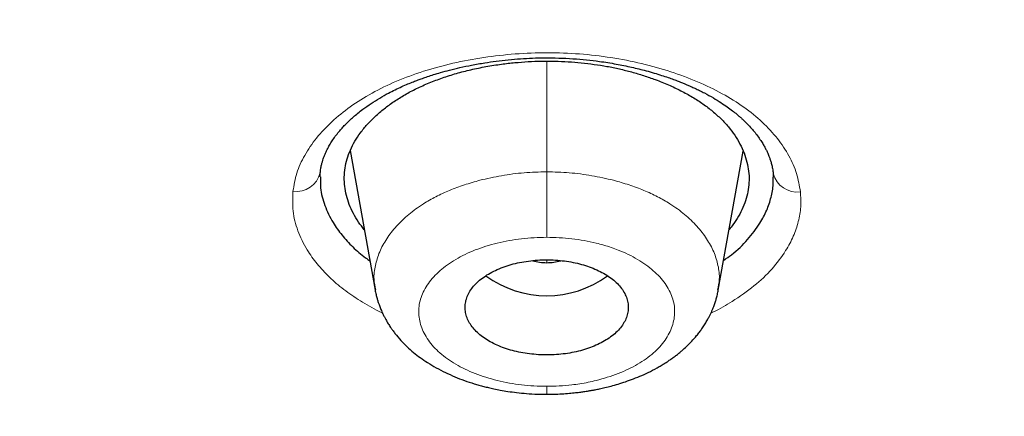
# Model space of a CAD drawing. Header units: millimetres. Extents: x 8 to 1023, y 12 to 832.
# Tile 506 of 656: x 633 to 644, y 741 to 745. Entities that reach past the tile are written whole.
import ezdxf

# ---------------------------------------------------------------- set-up
doc = ezdxf.new("R2010")
doc.units = ezdxf.units.MM

msp = doc.modelspace()

# ---------------------------------------------------------------- linework, layer by layer
at = {"color": 8, "linetype": 'Continuous', "lineweight": 0}
for p, q in [((638.967, 744.727), (638.967, 743.506)), ((638.967, 742.501), (638.967, 742.533))]:
    msp.add_line(p, q, dxfattribs=at)
at = {"color": 7, "linetype": 'Continuous', "lineweight": 30}
for p, q in [((636.8, 743.739), (637.075, 742.198)), ((640.859, 742.198), (641.133, 743.734)), ((636.468, 743.449), (636.47, 743.493)), ((641.464, 743.486), (641.466, 743.444))]:
    msp.add_line(p, q, dxfattribs=at)
at = {"color": 8, "linetype": 'Continuous', "lineweight": 0}
for centre, start, end in [((636.205, 743.561), 262.4464, 345.5), ((641.729, 743.554), 194.4966, 277.5518)]:
    msp.add_arc(centre, 0.273, start, end, dxfattribs=at)
at = {"color": 7, "linetype": 'Continuous', "lineweight": 30}
msp.add_arc((638.967, 743.27), 1.133, 233.708, 306.3012, dxfattribs=at)
for points, knots in [([(638.967, 818.009), (638.363, 818.005), (637.155, 817.997), (635.344, 817.932), (633.537, 817.829), (631.733, 817.684), (629.932, 817.497), (628.138, 817.27), (626.406, 817.01), (624.74, 816.723), (623.142, 816.413), (621.561, 816.07), (619.998, 815.696), (618.452, 815.29), (616.871, 814.836), (615.257, 814.332), (613.617, 813.776), (612.006, 813.183), (610.424, 812.556), (608.872, 811.894), (607.347, 811.195), (605.892, 810.481), (604.506, 809.757), (603.192, 809.027), (601.909, 808.271), (600.657, 807.489), (599.437, 806.68), (598.215, 805.823), (596.995, 804.914), (595.784, 803.952), (594.616, 802.964), (593.491, 801.949), (592.408, 800.907), (591.368, 799.838), (590.398, 798.773), (589.498, 797.719), (588.669, 796.68), (587.883, 795.627), (587.142, 794.56), (586.444, 793.479), (585.772, 792.352), (585.13, 791.179), (584.523, 789.96), (583.969, 788.728), (583.469, 787.481), (583.022, 786.222), (582.629, 784.948), (582.298, 783.698), (582.028, 782.477), (581.813, 781.29), (581.646, 780.102), (581.527, 778.911), (581.456, 777.72), (581.433, 776.492), (581.462, 775.23), (581.549, 773.935), (581.692, 772.641), (581.893, 771.348), (582.15, 770.056), (582.464, 768.768), (582.823, 767.522), (583.22, 766.322), (583.651, 765.17), (584.126, 764.03), (584.646, 762.902), (585.211, 761.785), (585.839, 760.646), (586.536, 759.488), (587.305, 758.312), (588.125, 757.153), (588.999, 756.011), (589.924, 754.886), (590.899, 753.781), (591.891, 752.731), (592.892, 751.735), (593.898, 750.792), (594.941, 749.871), (596.02, 748.973), (597.135, 748.096), (598.32, 747.217), (599.579, 746.339), (600.913, 745.464), (602.288, 744.619), (603.703, 743.803), (605.158, 743.016), (606.648, 742.263), (608.124, 741.565), (609.578, 740.921), (611.01, 740.327), (612.463, 739.764), (613.937, 739.231), (615.434, 738.729), (616.999, 738.243), (618.633, 737.778), (620.334, 737.336), (622.053, 736.934), (623.789, 736.571), (625.543, 736.247), (627.31, 735.962), (629.038, 735.725), (630.722, 735.531), (632.361, 735.377), (634.005, 735.258), (635.654, 735.172), (637.309, 735.119), (638.414, 735.113), (638.967, 735.109)], [0, 0, 0, 0, 0.01003, 0.020054, 0.030083, 0.040124, 0.050187, 0.060282, 0.070362, 0.079553, 0.088711, 0.097842, 0.106955, 0.116055, 0.12515, 0.135215, 0.145244, 0.155247, 0.165233, 0.175211, 0.185191, 0.195231, 0.204429, 0.213609, 0.222777, 0.23194, 0.241107, 0.250284, 0.260264, 0.270231, 0.280194, 0.290164, 0.300149, 0.31016, 0.320251, 0.329484, 0.338685, 0.347862, 0.357022, 0.366175, 0.375328, 0.385279, 0.395221, 0.405163, 0.415118, 0.425096, 0.435106, 0.445185, 0.454404, 0.463594, 0.472765, 0.481925, 0.491084, 0.500249, 0.510205, 0.520158, 0.530119, 0.540101, 0.550114, 0.56017, 0.570237, 0.579425, 0.588586, 0.597726, 0.606856, 0.615983, 0.625115, 0.635087, 0.645061, 0.655045, 0.665052, 0.67509, 0.685171, 0.695207, 0.70436, 0.713496, 0.722621, 0.731743, 0.74087, 0.750008, 0.759978, 0.769956, 0.779952, 0.789974, 0.800033, 0.810138, 0.820182, 0.829338, 0.838477, 0.847605, 0.856731, 0.86586, 0.875, 0.885017, 0.895019, 0.905016, 0.915017, 0.92503, 0.935066, 0.945076, 0.954226, 0.963368, 0.97251, 0.981657, 0.990818, 1, 1, 1, 1]), ([(638.967, 735.109), (639.574, 735.113), (640.787, 735.121), (642.603, 735.185), (644.413, 735.288), (646.217, 735.433), (648.014, 735.618), (649.801, 735.844), (651.525, 736.103), (653.184, 736.389), (654.78, 736.7), (656.361, 737.043), (657.927, 737.419), (659.479, 737.828), (661.066, 738.282), (662.683, 738.787), (664.324, 739.344), (665.935, 739.936), (667.518, 740.564), (669.071, 741.227), (670.597, 741.926), (672.053, 742.641), (673.438, 743.365), (674.752, 744.095), (676.034, 744.851), (677.285, 745.634), (678.505, 746.442), (679.727, 747.299), (680.947, 748.208), (682.157, 749.169), (683.325, 750.157), (684.449, 751.171), (685.531, 752.212), (686.571, 753.281), (687.54, 754.346), (688.44, 755.401), (689.269, 756.44), (690.054, 757.494), (690.796, 758.561), (691.493, 759.642), (692.165, 760.769), (692.807, 761.942), (693.414, 763.161), (693.967, 764.394), (694.467, 765.639), (694.913, 766.898), (695.307, 768.172), (695.637, 769.422), (695.907, 770.643), (696.122, 771.83), (696.289, 773.019), (696.407, 774.209), (696.478, 775.401), (696.501, 776.628), (696.472, 777.89), (696.385, 779.185), (696.241, 780.478), (696.04, 781.77), (695.783, 783.061), (695.469, 784.349), (695.11, 785.595), (694.712, 786.795), (694.282, 787.948), (693.806, 789.089), (693.286, 790.218), (692.721, 791.335), (692.12, 792.423), (691.486, 793.483), (690.822, 794.514), (690.118, 795.532), (689.373, 796.538), (688.589, 797.53), (687.765, 798.51), (686.903, 799.473), (685.994, 800.432), (685.038, 801.383), (684.031, 802.327), (682.988, 803.248), (681.91, 804.146), (680.795, 805.023), (679.662, 805.863), (678.514, 806.667), (677.353, 807.437), (676.161, 808.184), (674.939, 808.909), (673.685, 809.611), (672.401, 810.29), (671.091, 810.944), (669.74, 811.58), (668.351, 812.195), (666.92, 812.79), (665.466, 813.354), (663.991, 813.887), (662.494, 814.39), (661.001, 814.854), (659.513, 815.28), (658.034, 815.671), (656.538, 816.032), (655.027, 816.364), (653.499, 816.666), (651.955, 816.939), (650.399, 817.182), (648.812, 817.398), (647.198, 817.584), (645.557, 817.739), (643.913, 817.86), (642.267, 817.945), (640.618, 817.999), (639.517, 818.006), (638.967, 818.009)], [0, 0, 0, 0, 0.010081, 0.020137, 0.030179, 0.040216, 0.050257, 0.060311, 0.070335, 0.079491, 0.088633, 0.097767, 0.1069, 0.116039, 0.125192, 0.135253, 0.145282, 0.155288, 0.16528, 0.175267, 0.185259, 0.195301, 0.204496, 0.213673, 0.222839, 0.232002, 0.241168, 0.250345, 0.260322, 0.270285, 0.280246, 0.290212, 0.300194, 0.310203, 0.320293, 0.329526, 0.338727, 0.347904, 0.357065, 0.366218, 0.375372, 0.385323, 0.395264, 0.405207, 0.415162, 0.425139, 0.435149, 0.445226, 0.454443, 0.463632, 0.472801, 0.481959, 0.491116, 0.500279, 0.510233, 0.520184, 0.530144, 0.540125, 0.550137, 0.560192, 0.570258, 0.579448, 0.588609, 0.59775, 0.60688, 0.616007, 0.625139, 0.633867, 0.642594, 0.651329, 0.660077, 0.668845, 0.677642, 0.686473, 0.695244, 0.704395, 0.713529, 0.722653, 0.731774, 0.740899, 0.750037, 0.758756, 0.767483, 0.776222, 0.78498, 0.793764, 0.802579, 0.811433, 0.820208, 0.829363, 0.838502, 0.847632, 0.856762, 0.865897, 0.875044, 0.883755, 0.89247, 0.901196, 0.909939, 0.918704, 0.927499, 0.936329, 0.945126, 0.954305, 0.963462, 0.972602, 0.981734, 0.990864, 1, 1, 1, 1]), ([(696.002, 776.466), (695.995, 775.965), (695.98, 774.963), (695.861, 773.463), (695.671, 771.966), (695.403, 770.472), (695.058, 768.982), (694.646, 767.529), (694.173, 766.115), (693.644, 764.745), (693.05, 763.39), (692.39, 762.05), (691.653, 760.704), (690.836, 759.354), (689.936, 758.003), (688.967, 756.676), (687.929, 755.373), (686.822, 754.093), (685.671, 752.865), (684.485, 751.69), (683.268, 750.57), (681.999, 749.481), (680.677, 748.423), (679.281, 747.382), (677.809, 746.359), (676.259, 745.359), (674.655, 744.399), (672.996, 743.477), (671.286, 742.597), (669.568, 741.779), (667.85, 741.022), (666.138, 740.324), (664.394, 739.67), (662.62, 739.06), (660.784, 738.485), (658.885, 737.946), (656.924, 737.45), (654.934, 737.004), (652.914, 736.61), (650.868, 736.267), (648.844, 735.984), (646.851, 735.757), (644.895, 735.584), (642.936, 735.461), (640.975, 735.386), (638.968, 735.36), (636.917, 735.386), (634.827, 735.468), (632.743, 735.605), (630.664, 735.798), (628.594, 736.046), (626.578, 736.343), (624.621, 736.682), (622.727, 737.062), (620.857, 737.487), (619.01, 737.958), (617.144, 738.486), (615.264, 739.075), (613.374, 739.728), (611.522, 740.43), (609.706, 741.18), (607.926, 741.979), (606.219, 742.809), (604.589, 743.665), (603.037, 744.539), (601.531, 745.45), (600.073, 746.396), (598.63, 747.399), (597.207, 748.46), (595.812, 749.581), (594.477, 750.737), (593.201, 751.928), (591.982, 753.155), (590.846, 754.392), (589.791, 755.634), (588.819, 756.873), (587.909, 758.133), (587.061, 759.414), (586.26, 760.742), (585.51, 762.116), (584.818, 763.533), (584.199, 764.965), (583.654, 766.413), (583.181, 767.878), (582.788, 769.332), (582.473, 770.771), (582.232, 772.188), (582.061, 773.609), (581.954, 775.036), (581.941, 775.989), (581.934, 776.466)], [0, 0, 0, 0, 0.011647, 0.023279, 0.034914, 0.046569, 0.058262, 0.069997, 0.081033, 0.092045, 0.103046, 0.114051, 0.125075, 0.136674, 0.148268, 0.159874, 0.171507, 0.183184, 0.194903, 0.205931, 0.216944, 0.227954, 0.238974, 0.250018, 0.2616, 0.2732, 0.284834, 0.296518, 0.308264, 0.319998, 0.330999, 0.341975, 0.352941, 0.363907, 0.374886, 0.386463, 0.398058, 0.409684, 0.421356, 0.433089, 0.444843, 0.455871, 0.466863, 0.477832, 0.488791, 0.499751, 0.51144, 0.523115, 0.53479, 0.54648, 0.558201, 0.569925, 0.580927, 0.591892, 0.602833, 0.61376, 0.624687, 0.6364, 0.648087, 0.659761, 0.671439, 0.683135, 0.694871, 0.705904, 0.716895, 0.727858, 0.738804, 0.749746, 0.761426, 0.773081, 0.784724, 0.796373, 0.808043, 0.819784, 0.830839, 0.841857, 0.852852, 0.863839, 0.87483, 0.886496, 0.898127, 0.909738, 0.921348, 0.932974, 0.944696, 0.955762, 0.96681, 0.977856, 0.988914, 1, 1, 1, 1]), ([(582.445, 775.805), (582.445, 775.791), (582.446, 775.76), (582.447, 775.709), (582.449, 775.649), (582.451, 775.581), (582.454, 775.505), (582.457, 775.421), (582.461, 775.331), (582.465, 775.232), (582.47, 775.126), (582.481, 774.907), (582.5, 774.597), (582.529, 774.201), (582.56, 773.843), (582.593, 773.506), (582.628, 773.19), (582.665, 772.876), (582.711, 772.525), (582.768, 772.132), (582.837, 771.695), (582.904, 771.311), (582.965, 770.984), (583.017, 770.718), (583.07, 770.459), (583.122, 770.215), (583.173, 769.987), (583.221, 769.774), (583.26, 769.611), (583.288, 769.493), (583.306, 769.42), (583.323, 769.353), (583.337, 769.294), (583.35, 769.246), (583.359, 769.209), (583.366, 769.182), (583.372, 769.159), (583.378, 769.131), (583.387, 769.096), (583.398, 769.054), (583.41, 769.007), (583.428, 768.941), (583.451, 768.852), (583.482, 768.737), (583.516, 768.613), (583.553, 768.478), (583.594, 768.333), (583.638, 768.177), (583.686, 768.014), (583.735, 767.849), (583.784, 767.687), (583.847, 767.486), (583.922, 767.248), (584.011, 766.978), (584.098, 766.72), (584.182, 766.477), (584.265, 766.245), (584.347, 766.019), (584.43, 765.796), (584.513, 765.577), (584.597, 765.362), (584.681, 765.149), (584.766, 764.938), (584.855, 764.724), (584.947, 764.504), (585.046, 764.275), (585.151, 764.035), (585.248, 763.818), (585.336, 763.627), (585.412, 763.461), (585.492, 763.292), (585.572, 763.123), (585.654, 762.954), (585.734, 762.791), (585.812, 762.634), (585.886, 762.487), (585.955, 762.351), (586.02, 762.225), (586.076, 762.116), (586.123, 762.027), (586.16, 761.957), (586.191, 761.898), (586.22, 761.843), (586.252, 761.784), (586.292, 761.708), (586.342, 761.618), (586.399, 761.511), (586.463, 761.395), (586.533, 761.269), (586.609, 761.134), (586.69, 760.991), (586.777, 760.838), (586.871, 760.677), (587.008, 760.442), (587.188, 760.142), (587.409, 759.783), (587.629, 759.435), (587.821, 759.138), (587.984, 758.889), (588.12, 758.687), (588.252, 758.491), (588.381, 758.303), (588.506, 758.125), (588.624, 757.956), (588.737, 757.798), (588.845, 757.648), (588.946, 757.509), (589.042, 757.378), (589.137, 757.25), (589.234, 757.12), (589.337, 756.983), (589.452, 756.831), (589.581, 756.663), (589.725, 756.478), (589.878, 756.283), (590.04, 756.08), (590.266, 755.8), (590.557, 755.446), (590.835, 755.119), (591.036, 754.886), (591.156, 754.747), (591.277, 754.609), (591.4, 754.47), (591.524, 754.331), (591.649, 754.193), (591.765, 754.066), (591.87, 753.951), (591.962, 753.851), (592.045, 753.762), (592.112, 753.69), (592.164, 753.634), (592.204, 753.592), (592.239, 753.554), (592.272, 753.52), (592.3, 753.49), (592.322, 753.467), (592.339, 753.449), (592.357, 753.43), (592.378, 753.408), (592.405, 753.379), (592.44, 753.343), (592.483, 753.298), (592.534, 753.245), (592.592, 753.184), (592.655, 753.12), (592.72, 753.053), (592.785, 752.985), (592.852, 752.918), (592.977, 752.79), (593.165, 752.601), (593.418, 752.35), (593.681, 752.094), (593.968, 751.819), (594.277, 751.527), (594.605, 751.224), (594.934, 750.926), (595.263, 750.634), (595.591, 750.348), (595.881, 750.099), (596.129, 749.89), (596.331, 749.722), (596.524, 749.563), (596.706, 749.414), (596.867, 749.284), (597.008, 749.171), (597.13, 749.074), (597.25, 748.978), (597.374, 748.881), (597.508, 748.776), (597.652, 748.664), (597.808, 748.544), (597.975, 748.417), (598.153, 748.282), (598.342, 748.141), (598.538, 747.995), (598.739, 747.847), (598.94, 747.701), (599.22, 747.499), (599.579, 747.245), (600.015, 746.943), (600.448, 746.649), (600.879, 746.363), (601.31, 746.083), (601.742, 745.808), (602.163, 745.545), (602.575, 745.293), (602.98, 745.049), (603.395, 744.804), (603.824, 744.556), (604.265, 744.306), (604.63, 744.103), (604.91, 743.95), (605.099, 743.847), (605.28, 743.75), (605.452, 743.658), (605.614, 743.573), (605.766, 743.493), (605.908, 743.418), (606.018, 743.361), (606.097, 743.321), (606.146, 743.296), (606.187, 743.275), (606.219, 743.258), (606.245, 743.244), (606.269, 743.232), (606.296, 743.218), (606.334, 743.199), (606.385, 743.173), (606.45, 743.14), (606.523, 743.103), (606.6, 743.064), (606.717, 743.005), (606.876, 742.925), (607.083, 742.823), (607.304, 742.715), (607.539, 742.6), (607.787, 742.482), (608.042, 742.36), (608.3, 742.239), (608.556, 742.121), (608.862, 741.98), (609.217, 741.82), (609.617, 741.643), (610.008, 741.473), (610.39, 741.31), (610.766, 741.152), (611.14, 740.998), (611.62, 740.804), (612.207, 740.572), (612.904, 740.306), (613.624, 740.041), (614.365, 739.777), (615.129, 739.515), (615.898, 739.262), (616.673, 739.017), (617.494, 738.768), (618.362, 738.517), (619.278, 738.265), (620.2, 738.025), (621.127, 737.797), (622.059, 737.58), (622.997, 737.374), (623.913, 737.186), (624.807, 737.014), (625.678, 736.856), (626.552, 736.709), (627.428, 736.572), (628.306, 736.445), (629.187, 736.328), (630.071, 736.221), (630.957, 736.124), (631.845, 736.037), (632.734, 735.96), (633.626, 735.894), (634.502, 735.839), (635.362, 735.794), (636.206, 735.76), (637.052, 735.735), (637.899, 735.719), (638.792, 735.711), (639.729, 735.714), (640.71, 735.73), (641.688, 735.758), (642.665, 735.798), (643.641, 735.851), (644.614, 735.915), (645.559, 735.99), (646.476, 736.074), (647.363, 736.165), (648.248, 736.266), (649.13, 736.378), (650.01, 736.499), (650.887, 736.63), (651.762, 736.772), (652.635, 736.923), (653.504, 737.085), (654.37, 737.257), (655.233, 737.438), (656.074, 737.625), (656.896, 737.818), (657.697, 738.016), (658.494, 738.223), (659.287, 738.438), (660.116, 738.673), (660.981, 738.931), (661.879, 739.211), (662.77, 739.503), (663.654, 739.806), (664.53, 740.12), (665.398, 740.445), (666.12, 740.726), (666.7, 740.96), (667.143, 741.142), (667.588, 741.328), (668.034, 741.52), (668.482, 741.716), (668.917, 741.91), (669.34, 742.103), (669.753, 742.295), (670.072, 742.446), (670.296, 742.553), (670.422, 742.614), (670.548, 742.675), (670.676, 742.737), (670.803, 742.8), (670.931, 742.863), (671.055, 742.924), (671.178, 742.986), (671.297, 743.046), (671.41, 743.103), (671.509, 743.153), (671.593, 743.195), (671.663, 743.231), (671.716, 743.258), (671.758, 743.28), (671.794, 743.299), (671.835, 743.32), (671.884, 743.345), (671.941, 743.375), (672.014, 743.412), (672.102, 743.458), (672.207, 743.513), (672.322, 743.574), (672.442, 743.637), (672.603, 743.723), (672.805, 743.831), (673.079, 743.98), (673.387, 744.149), (673.729, 744.34), (674.075, 744.537), (674.42, 744.735), (674.759, 744.934), (675.112, 745.144), (675.478, 745.365), (675.854, 745.596), (676.221, 745.826), (676.583, 746.057), (676.944, 746.291), (677.308, 746.531), (677.675, 746.777), (678.047, 747.031), (678.36, 747.25), (678.612, 747.427), (678.798, 747.56), (678.973, 747.686), (679.139, 747.806), (679.295, 747.92), (679.441, 748.028), (679.577, 748.129), (679.7, 748.221), (679.811, 748.305), (679.915, 748.384), (680.023, 748.466), (680.137, 748.553), (680.258, 748.646), (680.386, 748.745), (680.529, 748.857), (680.688, 748.981), (680.862, 749.12), (681.045, 749.266), (681.232, 749.418), (681.42, 749.571), (681.688, 749.792), (682.03, 750.08), (682.41, 750.406), (682.745, 750.7), (683.041, 750.964), (683.336, 751.231), (683.633, 751.505), (683.935, 751.789), (684.176, 752.02), (684.355, 752.194), (684.472, 752.308), (684.59, 752.424), (684.708, 752.542), (684.825, 752.658), (684.938, 752.772), (685.046, 752.882), (685.149, 752.986), (685.246, 753.085), (685.332, 753.175), (685.409, 753.255), (685.47, 753.319), (685.517, 753.367), (685.551, 753.403), (685.58, 753.433), (685.606, 753.461), (685.634, 753.491), (685.668, 753.526), (685.708, 753.569), (685.755, 753.619), (685.823, 753.691), (685.911, 753.786), (686.019, 753.902), (686.13, 754.023), (686.261, 754.167), (686.414, 754.336), (686.589, 754.532), (686.77, 754.738), (686.954, 754.95), (687.232, 755.274), (687.595, 755.709), (687.935, 756.13), (688.169, 756.427), (688.303, 756.598), (688.435, 756.77), (688.565, 756.94), (688.692, 757.108), (688.814, 757.272), (688.931, 757.431), (689.041, 757.581), (689.143, 757.723), (689.237, 757.855), (689.319, 757.97), (689.39, 758.07), (689.453, 758.16), (689.517, 758.252), (689.586, 758.351), (689.658, 758.457), (689.741, 758.578), (689.834, 758.715), (689.937, 758.87), (690.046, 759.035), (690.16, 759.21), (690.318, 759.454), (690.515, 759.764), (690.767, 760.174), (691.033, 760.62), (691.239, 760.978), (691.37, 761.211), (691.43, 761.318), (691.487, 761.421), (691.539, 761.516), (691.585, 761.6), (691.624, 761.673), (691.656, 761.731), (691.68, 761.776), (691.698, 761.81), (691.712, 761.836), (691.722, 761.856), (691.731, 761.873), (691.741, 761.892), (691.755, 761.918), (691.772, 761.95), (691.792, 761.987), (691.821, 762.042), (691.861, 762.12), (691.914, 762.221), (691.971, 762.333), (692.05, 762.488), (692.151, 762.687), (692.272, 762.933), (692.396, 763.19), (692.523, 763.459), (692.637, 763.706), (692.738, 763.928), (692.824, 764.122), (692.909, 764.315), (692.989, 764.502), (693.063, 764.678), (693.134, 764.848), (693.201, 765.011), (693.263, 765.166), (693.32, 765.309), (693.369, 765.433), (693.41, 765.538), (693.445, 765.63), (693.481, 765.724), (693.522, 765.831), (693.568, 765.954), (693.619, 766.094), (693.674, 766.245), (693.732, 766.407), (693.792, 766.58), (693.852, 766.754), (693.911, 766.928), (693.968, 767.099), (694.024, 767.271), (694.079, 767.441), (694.131, 767.607), (694.181, 767.77), (694.241, 767.971), (694.31, 768.207), (694.387, 768.476), (694.443, 768.68), (694.48, 768.82), (694.5, 768.897), (694.519, 768.966), (694.534, 769.027), (694.548, 769.079), (694.559, 769.122), (694.568, 769.158), (694.576, 769.19), (694.585, 769.225), (694.596, 769.269), (694.61, 769.323), (694.625, 769.386), (694.643, 769.459), (694.664, 769.543), (694.686, 769.637), (694.71, 769.74), (694.737, 769.854), (694.774, 770.015), (694.819, 770.219), (694.876, 770.49), (694.936, 770.784), (694.997, 771.101), (695.053, 771.412), (695.105, 771.717), (695.154, 772.019), (695.204, 772.356), (695.256, 772.734), (695.308, 773.156), (695.354, 773.588), (695.395, 774.028), (695.429, 774.472), (695.451, 774.796), (695.459, 774.972), (695.46, 774.998)], [0, 0, 0, 0, 0.000308, 0.00069, 0.001145, 0.001674, 0.002276, 0.00292, 0.003632, 0.004411, 0.005257, 0.006152, 0.009626, 0.012651, 0.015604, 0.018178, 0.020695, 0.02317, 0.025678, 0.029092, 0.032585, 0.036159, 0.038302, 0.040463, 0.042551, 0.044541, 0.046341, 0.048052, 0.049674, 0.050287, 0.050886, 0.051446, 0.051921, 0.05231, 0.052613, 0.052804, 0.052961, 0.053179, 0.053464, 0.053812, 0.054194, 0.054604, 0.05543, 0.056351, 0.057369, 0.058452, 0.059626, 0.060891, 0.062239, 0.063584, 0.064902, 0.066193, 0.068489, 0.070695, 0.07281, 0.074779, 0.076663, 0.078501, 0.080325, 0.082135, 0.0839, 0.08565, 0.087387, 0.08913, 0.090952, 0.092859, 0.09485, 0.096926, 0.098274, 0.099656, 0.101071, 0.102516, 0.103918, 0.105323, 0.106643, 0.107879, 0.109031, 0.110099, 0.111082, 0.111784, 0.112377, 0.112857, 0.113276, 0.11378, 0.114377, 0.115197, 0.116102, 0.117093, 0.118169, 0.119332, 0.120556, 0.121864, 0.123254, 0.124726, 0.127926, 0.131043, 0.134078, 0.13703, 0.138843, 0.140623, 0.142364, 0.14403, 0.145612, 0.147112, 0.148529, 0.149862, 0.151113, 0.15228, 0.153387, 0.154557, 0.155794, 0.157098, 0.15869, 0.160373, 0.162145, 0.164008, 0.165957, 0.169858, 0.173805, 0.175097, 0.176394, 0.177695, 0.179001, 0.180312, 0.181628, 0.182918, 0.183956, 0.184904, 0.185762, 0.186531, 0.186966, 0.187365, 0.18773, 0.18806, 0.188352, 0.188581, 0.188733, 0.18889, 0.189107, 0.189383, 0.189718, 0.190161, 0.190677, 0.191267, 0.191909, 0.192557, 0.193211, 0.193869, 0.194531, 0.196938, 0.199405, 0.201934, 0.204523, 0.207615, 0.210672, 0.213694, 0.216683, 0.219637, 0.222551, 0.224419, 0.226191, 0.227867, 0.229446, 0.23093, 0.232027, 0.233066, 0.234053, 0.235094, 0.236222, 0.237439, 0.238744, 0.240137, 0.241618, 0.243188, 0.244814, 0.246468, 0.248106, 0.249729, 0.253273, 0.256743, 0.260138, 0.263484, 0.26681, 0.270115, 0.2734, 0.276392, 0.279395, 0.28247, 0.285617, 0.288837, 0.292128, 0.293531, 0.294898, 0.296193, 0.297416, 0.298566, 0.299645, 0.300653, 0.301588, 0.301976, 0.302323, 0.302612, 0.302842, 0.303015, 0.303155, 0.303344, 0.303584, 0.303961, 0.304422, 0.304945, 0.305488, 0.306049, 0.307393, 0.30883, 0.310362, 0.311986, 0.313704, 0.315477, 0.317252, 0.318998, 0.320714, 0.323489, 0.326185, 0.328803, 0.331343, 0.333818, 0.336286, 0.338754, 0.343278, 0.347803, 0.352328, 0.357176, 0.362024, 0.366874, 0.371725, 0.376579, 0.382198, 0.387818, 0.393438, 0.399057, 0.404677, 0.410297, 0.415916, 0.421067, 0.426217, 0.431363, 0.436505, 0.441643, 0.44678, 0.451918, 0.457057, 0.462198, 0.467338, 0.472478, 0.477619, 0.482467, 0.487317, 0.49217, 0.49703, 0.501898, 0.507534, 0.513158, 0.518775, 0.524387, 0.529996, 0.535605, 0.541214, 0.546354, 0.551494, 0.556634, 0.561772, 0.566907, 0.572047, 0.577191, 0.582339, 0.587488, 0.592639, 0.59779, 0.602941, 0.607798, 0.612655, 0.617512, 0.622369, 0.627226, 0.632845, 0.638459, 0.64407, 0.64968, 0.65529, 0.660898, 0.666508, 0.669406, 0.67233, 0.675279, 0.678255, 0.681257, 0.684301, 0.68705, 0.689866, 0.69275, 0.693613, 0.694482, 0.695357, 0.696238, 0.697125, 0.698018, 0.698897, 0.699709, 0.7006, 0.701391, 0.702082, 0.702673, 0.703163, 0.703553, 0.703797, 0.704045, 0.704323, 0.704664, 0.705071, 0.705543, 0.706196, 0.706944, 0.707779, 0.708635, 0.709499, 0.711221, 0.712975, 0.715398, 0.717879, 0.720418, 0.722964, 0.725469, 0.727931, 0.730829, 0.733666, 0.736441, 0.73918, 0.741976, 0.744786, 0.747659, 0.750595, 0.753592, 0.755153, 0.756652, 0.758075, 0.759422, 0.760694, 0.76189, 0.763011, 0.764057, 0.764932, 0.765771, 0.766663, 0.767617, 0.768632, 0.769708, 0.770846, 0.77225, 0.773737, 0.775308, 0.776945, 0.778574, 0.780189, 0.783939, 0.787607, 0.790333, 0.793014, 0.795703, 0.798467, 0.801307, 0.804223, 0.805343, 0.806474, 0.807615, 0.808768, 0.809931, 0.811049, 0.812089, 0.813144, 0.814106, 0.814973, 0.815747, 0.816426, 0.816815, 0.81716, 0.817451, 0.81769, 0.817966, 0.818306, 0.818714, 0.819191, 0.819737, 0.820807, 0.821917, 0.823067, 0.824256, 0.826025, 0.827874, 0.829805, 0.831814, 0.833841, 0.838883, 0.843888, 0.845453, 0.847015, 0.848572, 0.850125, 0.851625, 0.853136, 0.854564, 0.85591, 0.857172, 0.858352, 0.85945, 0.860254, 0.861023, 0.86184, 0.862717, 0.863654, 0.86465, 0.865925, 0.867287, 0.868734, 0.870268, 0.871888, 0.875148, 0.878391, 0.882556, 0.886693, 0.887618, 0.888542, 0.889446, 0.89026, 0.890977, 0.891598, 0.892122, 0.892465, 0.892749, 0.892973, 0.893137, 0.893255, 0.893404, 0.893628, 0.893917, 0.894227, 0.894552, 0.895334, 0.896195, 0.897134, 0.898152, 0.900125, 0.902192, 0.904352, 0.906606, 0.908953, 0.91054, 0.912168, 0.913799, 0.915348, 0.916812, 0.91819, 0.919568, 0.920848, 0.92203, 0.923114, 0.923897, 0.924625, 0.925385, 0.926208, 0.927268, 0.928417, 0.929652, 0.930976, 0.932387, 0.933885, 0.93524, 0.936655, 0.938067, 0.939448, 0.940799, 0.942118, 0.943407, 0.945689, 0.947868, 0.949944, 0.950626, 0.951255, 0.951815, 0.952306, 0.952726, 0.953077, 0.953358, 0.953576, 0.953864, 0.954213, 0.954643, 0.955153, 0.955745, 0.956418, 0.957172, 0.958007, 0.958924, 0.959918, 0.961895, 0.963844, 0.966437, 0.968978, 0.971468, 0.973907, 0.976298, 0.978703, 0.981989, 0.985351, 0.988789, 0.992305, 0.995867, 0.999377, 1, 1, 1, 1]), ([(678.252, 745.296), (677.819, 745.027), (676.954, 744.489), (675.615, 743.716), (674.247, 742.968), (672.848, 742.249), (671.422, 741.56), (669.972, 740.901), (668.447, 740.252), (666.844, 739.615), (665.162, 738.997), (663.454, 738.418), (661.721, 737.878), (660.017, 737.393), (658.348, 736.96), (656.718, 736.575), (655.073, 736.223), (653.414, 735.906), (651.742, 735.623), (650.059, 735.374), (648.644, 735.196), (647.498, 735.07), (646.618, 734.983), (645.717, 734.905), (644.783, 734.834), (643.813, 734.771), (642.934, 734.723), (642.169, 734.689), (641.534, 734.665), (640.929, 734.648), (640.405, 734.638), (639.966, 734.633), (639.608, 734.63), (639.28, 734.629), (639.07, 734.629), (638.967, 734.629)], [0, 0, 0, 0, 0.039965, 0.079929, 0.119922, 0.160016, 0.200089, 0.23998, 0.27989, 0.323933, 0.367928, 0.411888, 0.455897, 0.499945, 0.539967, 0.579932, 0.619887, 0.659888, 0.699966, 0.740007, 0.779935, 0.800437, 0.821039, 0.842058, 0.863869, 0.886742, 0.91016, 0.92548, 0.94039, 0.954618, 0.96777, 0.977052, 0.985307, 0.992835, 1, 1, 1, 1]), ([(636.47, 743.493), (636.471, 743.508), (636.475, 743.538), (636.483, 743.58), (636.493, 743.615), (636.502, 743.646), (636.515, 743.681), (636.533, 743.724), (636.558, 743.774), (636.586, 743.823), (636.618, 743.872), (636.654, 743.921), (636.691, 743.966), (636.726, 744.005), (636.759, 744.039), (636.795, 744.074), (636.837, 744.112), (636.885, 744.153), (636.949, 744.203), (637.029, 744.259), (637.123, 744.319), (637.213, 744.369), (637.294, 744.41), (637.366, 744.444), (637.433, 744.474), (637.494, 744.498), (637.547, 744.519), (637.599, 744.537), (637.656, 744.557), (637.722, 744.579), (637.803, 744.603), (637.9, 744.629), (638.014, 744.657), (638.143, 744.684), (638.276, 744.708), (638.411, 744.727), (638.543, 744.742), (638.677, 744.754), (638.81, 744.761), (638.952, 744.764), (639.1, 744.762), (639.255, 744.755), (639.405, 744.742), (639.564, 744.723), (639.731, 744.696), (639.902, 744.661), (640.041, 744.627), (640.151, 744.596), (640.231, 744.571), (640.302, 744.547), (640.363, 744.526), (640.408, 744.509), (640.44, 744.496), (640.462, 744.487), (640.481, 744.48), (640.501, 744.471), (640.527, 744.46), (640.561, 744.445), (640.604, 744.426), (640.654, 744.402), (640.723, 744.367), (640.803, 744.323), (640.886, 744.271), (640.956, 744.223), (641.014, 744.181), (641.058, 744.145), (641.093, 744.115), (641.119, 744.092), (641.145, 744.068), (641.173, 744.04), (641.208, 744.004), (641.246, 743.96), (641.284, 743.913), (641.319, 743.864), (641.348, 743.819), (641.368, 743.784), (641.381, 743.759), (641.389, 743.743), (641.397, 743.726), (641.405, 743.709), (641.414, 743.688), (641.424, 743.662), (641.436, 743.628), (641.447, 743.587), (641.458, 743.539), (641.462, 743.504), (641.464, 743.486)], [0, 0, 0, 0, 0.012423, 0.023497, 0.033226, 0.041612, 0.049194, 0.063882, 0.078452, 0.091792, 0.105392, 0.119136, 0.132598, 0.142894, 0.152147, 0.161839, 0.172677, 0.184667, 0.197428, 0.216988, 0.235849, 0.253904, 0.266883, 0.279137, 0.290397, 0.30005, 0.308069, 0.315328, 0.323834, 0.333631, 0.34472, 0.358888, 0.374722, 0.39222, 0.411381, 0.427904, 0.445336, 0.462622, 0.479559, 0.496151, 0.516404, 0.53612, 0.555311, 0.573982, 0.598062, 0.621205, 0.643393, 0.656229, 0.668077, 0.678598, 0.687793, 0.695664, 0.699494, 0.702911, 0.705914, 0.708665, 0.712719, 0.718344, 0.725592, 0.734455, 0.744043, 0.76221, 0.778578, 0.793169, 0.806004, 0.817194, 0.824856, 0.831522, 0.837608, 0.84545, 0.855413, 0.868326, 0.881735, 0.895632, 0.908724, 0.919755, 0.924565, 0.929346, 0.934171, 0.939043, 0.944607, 0.952002, 0.961246, 0.972331, 0.985251, 1, 1, 1, 1]), ([(636.956, 742.865), (636.934, 742.893), (636.888, 742.952), (636.833, 743.045), (636.788, 743.144), (636.756, 743.244), (636.738, 743.344), (636.733, 743.446), (636.742, 743.547), (636.764, 743.647), (636.8, 743.745), (636.849, 743.842), (636.911, 743.936), (636.986, 744.028), (637.074, 744.117), (637.173, 744.202), (637.283, 744.282), (637.402, 744.357), (637.531, 744.425), (637.669, 744.487), (637.816, 744.543), (637.97, 744.592), (638.13, 744.633), (638.297, 744.668), (638.46, 744.693), (638.616, 744.711), (638.763, 744.722), (638.91, 744.728), (639.056, 744.727), (639.203, 744.721), (639.348, 744.71), (639.491, 744.692), (639.632, 744.67), (639.77, 744.641), (639.905, 744.608), (640.037, 744.568), (640.173, 744.521), (640.311, 744.466), (640.447, 744.401), (640.575, 744.331), (640.692, 744.255), (640.798, 744.174), (640.891, 744.089), (640.974, 744), (641.043, 743.908), (641.101, 743.811), (641.145, 743.713), (641.177, 743.612), (641.196, 743.511), (641.201, 743.41), (641.192, 743.31), (641.169, 743.21), (641.134, 743.111), (641.084, 743.014), (641.033, 742.934), (640.993, 742.886), (640.979, 742.869)], [0, 0, 0, 0, 0.017534, 0.037038, 0.056847, 0.076221, 0.095636, 0.115212, 0.134652, 0.153926, 0.173375, 0.192693, 0.211995, 0.231398, 0.251018, 0.270842, 0.290344, 0.309642, 0.328858, 0.348116, 0.367553, 0.386858, 0.406158, 0.425578, 0.445241, 0.46169, 0.477939, 0.494059, 0.510124, 0.526209, 0.542386, 0.558449, 0.574465, 0.590512, 0.606662, 0.622991, 0.639569, 0.658951, 0.678368, 0.697942, 0.717386, 0.736681, 0.756055, 0.77534, 0.794653, 0.814112, 0.833832, 0.853558, 0.873021, 0.892334, 0.911611, 0.930969, 0.950444, 0.969778, 0.989085, 1, 1, 1, 1]), ([(636.473, 743.449), (636.472, 743.408), (636.468, 743.303), (636.515, 743.132), (636.598, 742.958), (636.705, 742.805), (636.826, 742.675), (636.931, 742.581), (637.001, 742.533), (637.017, 742.523)], [0, 0, 0, 0, 0.122736, 0.318022, 0.515733, 0.665522, 0.812647, 0.958644, 1, 1, 1, 1]), ([(640.918, 742.527), (640.948, 742.548), (641.05, 742.618), (641.187, 742.756), (641.313, 742.922), (641.397, 743.079), (641.445, 743.223), (641.467, 743.345), (641.464, 743.419), (641.463, 743.444)], [0, 0, 0, 0, 0.0812108, 0.278681, 0.4789589, 0.6281898, 0.7759108, 0.9236506, 1, 1, 1, 1]), ([(639.53, 741.598), (639.556, 741.611), (639.606, 741.637), (639.674, 741.681), (639.733, 741.73), (639.782, 741.783), (639.821, 741.839), (639.849, 741.897), (639.864, 741.957), (639.869, 742.016), (639.861, 742.076), (639.842, 742.134), (639.813, 742.191), (639.772, 742.245), (639.722, 742.296), (639.663, 742.343), (639.595, 742.385), (639.52, 742.423), (639.438, 742.457), (639.351, 742.484), (639.259, 742.506), (639.163, 742.522), (639.065, 742.531), (638.965, 742.534), (638.865, 742.531), (638.765, 742.521), (638.668, 742.504), (638.574, 742.482), (638.484, 742.453), (638.401, 742.418), (638.324, 742.377), (638.256, 742.332), (638.197, 742.282), (638.148, 742.229), (638.111, 742.173), (638.084, 742.115), (638.069, 742.055), (638.065, 741.995), (638.074, 741.936), (638.093, 741.878), (638.124, 741.821), (638.165, 741.768), (638.215, 741.717), (638.275, 741.67), (638.343, 741.628), (638.419, 741.59), (638.501, 741.557), (638.589, 741.53), (638.681, 741.509), (638.777, 741.494), (638.875, 741.485), (638.975, 741.482), (639.075, 741.486), (639.174, 741.496), (639.27, 741.512), (639.363, 741.535), (639.45, 741.563), (639.504, 741.587), (639.53, 741.598)], [0, 0, 0, 0, 0.017763, 0.035526, 0.053897, 0.072329, 0.090701, 0.109054, 0.127465, 0.145818, 0.163945, 0.182128, 0.200255, 0.218056, 0.23591, 0.25371, 0.271222, 0.288787, 0.306298, 0.323678, 0.341112, 0.358491, 0.375953, 0.393471, 0.410932, 0.428662, 0.446451, 0.464181, 0.482252, 0.500383, 0.518456, 0.536784, 0.555174, 0.573504, 0.591888, 0.610331, 0.628715, 0.646931, 0.665203, 0.683418, 0.701323, 0.719283, 0.737188, 0.754777, 0.77242, 0.790009, 0.807407, 0.824859, 0.842256, 0.859668, 0.877136, 0.894547, 0.912108, 0.929726, 0.947287, 0.964839, 0.982447, 1, 1, 1, 1]), ([(638.811, 742.524), (638.812, 742.524), (638.836, 742.515), (638.889, 742.505), (638.941, 742.502), (638.967, 742.501)], [0, 0, 0, 0, 0.021354, 0.510771, 1, 1, 1, 1]), ([(638.967, 742.501), (638.993, 742.502), (639.045, 742.505), (639.098, 742.515), (639.122, 742.524), (639.123, 742.524)], [0, 0, 0, 0, 0.488859, 0.977907, 1, 1, 1, 1]), ([(637.074, 742.201), (637.078, 742.184), (637.084, 742.153), (637.095, 742.11), (637.105, 742.076), (637.114, 742.05), (637.124, 742.02), (637.139, 741.983), (637.157, 741.941), (637.176, 741.904), (637.196, 741.868), (637.218, 741.829), (637.243, 741.79), (637.268, 741.755), (637.305, 741.706), (637.357, 741.644), (637.426, 741.573), (637.497, 741.511), (637.573, 741.452), (637.656, 741.395), (637.748, 741.34), (637.848, 741.289), (637.952, 741.242), (638.058, 741.2), (638.148, 741.171), (638.22, 741.15), (638.273, 741.135), (638.328, 741.122), (638.388, 741.108), (638.459, 741.094), (638.543, 741.08), (638.639, 741.067), (638.748, 741.056), (638.858, 741.05), (638.933, 741.049), (638.967, 741.049)], [0, 0, 0, 0, 0.024153, 0.044316, 0.060489, 0.072679, 0.082551, 0.104054, 0.128215, 0.145256, 0.160546, 0.184778, 0.206545, 0.223352, 0.244, 0.289915, 0.33329, 0.376021, 0.416149, 0.458334, 0.505034, 0.552768, 0.599716, 0.64585, 0.690565, 0.712376, 0.733836, 0.754963, 0.778402, 0.80623, 0.838462, 0.875135, 0.916314, 0.962114, 1, 1, 1, 1]), ([(638.967, 741.049), (638.991, 741.049), (639.048, 741.049), (639.131, 741.053), (639.213, 741.059), (639.281, 741.066), (639.338, 741.073), (639.381, 741.079), (639.413, 741.084), (639.434, 741.087), (639.451, 741.09), (639.466, 741.093), (639.483, 741.096), (639.512, 741.101), (639.554, 741.11), (639.613, 741.123), (639.681, 741.14), (639.757, 741.162), (639.84, 741.188), (639.927, 741.22), (640.019, 741.258), (640.113, 741.302), (640.191, 741.344), (640.249, 741.378), (640.286, 741.401), (640.32, 741.424), (640.355, 741.449), (640.391, 741.475), (640.425, 741.502), (640.465, 741.536), (640.513, 741.58), (640.568, 741.635), (640.614, 741.688), (640.651, 741.734), (640.68, 741.774), (640.707, 741.816), (640.732, 741.857), (640.753, 741.895), (640.769, 741.927), (640.783, 741.956), (640.796, 741.987), (640.811, 742.022), (640.824, 742.061), (640.838, 742.105), (640.85, 742.151), (640.856, 742.184), (640.859, 742.201)], [0, 0, 0, 0, 0.027772, 0.0632101, 0.0939362, 0.1200267, 0.1415285, 0.158469, 0.1701781, 0.177933, 0.1833664, 0.18937, 0.1959999, 0.2032563, 0.2228415, 0.2459192, 0.2736114, 0.3051026, 0.3396662, 0.376938, 0.4170275, 0.4600598, 0.505734, 0.527507, 0.5445876, 0.5618355, 0.5804074, 0.6002909, 0.6198565, 0.6381082, 0.6696691, 0.7042507, 0.7415643, 0.7643728, 0.7850362, 0.8089475, 0.8320955, 0.8521369, 0.8677905, 0.8826273, 0.8969098, 0.912515, 0.9348861, 0.9535711, 0.9752764, 1, 1, 1, 1])]:
    msp.add_open_spline(points, degree=3, knots=knots, dxfattribs=at)
at = {"color": 8, "linetype": 'Continuous', "lineweight": 0}
for points, knots in [([(582.659, 776.332), (582.666, 775.834), (582.681, 774.839), (582.8, 773.349), (582.99, 771.862), (583.259, 770.378), (583.603, 768.901), (584.012, 767.464), (584.48, 766.072), (585.002, 764.724), (585.588, 763.391), (586.238, 762.074), (586.964, 760.748), (587.769, 759.418), (588.659, 758.085), (589.618, 756.774), (590.648, 755.485), (591.745, 754.219), (592.883, 753.006), (594.054, 751.849), (595.251, 750.746), (596.5, 749.675), (597.799, 748.636), (599.175, 747.61), (600.63, 746.6), (602.166, 745.609), (603.754, 744.658), (605.395, 743.747), (607.082, 742.879), (608.776, 742.073), (610.466, 741.329), (612.153, 740.644), (613.872, 740), (615.622, 739.399), (617.438, 738.83), (619.319, 738.297), (621.263, 737.804), (623.235, 737.363), (625.233, 736.974), (627.253, 736.637), (629.249, 736.358), (631.212, 736.136), (633.14, 735.967), (635.074, 735.846), (637.012, 735.773), (638.993, 735.748), (641.014, 735.774), (643.07, 735.855), (645.12, 735.991), (647.165, 736.181), (649.206, 736.425), (651.198, 736.718), (653.137, 737.055), (655.016, 737.431), (656.871, 737.854), (658.702, 738.321), (660.546, 738.845), (662.397, 739.426), (664.251, 740.067), (666.069, 740.756), (667.851, 741.492), (669.602, 742.278), (671.285, 743.096), (672.898, 743.942), (674.436, 744.808), (675.927, 745.709), (677.371, 746.646), (678.797, 747.638), (680.201, 748.685), (681.575, 749.79), (682.892, 750.931), (684.151, 752.106), (685.354, 753.318), (686.476, 754.539), (687.516, 755.764), (688.475, 756.985), (689.373, 758.227), (690.209, 759.489), (691.001, 760.799), (691.743, 762.157), (692.429, 763.563), (693.043, 764.985), (693.584, 766.425), (694.053, 767.881), (694.44, 769.321), (694.75, 770.74), (694.986, 772.134), (695.154, 773.53), (695.258, 774.93), (695.271, 775.865), (695.278, 776.332)], [0, 0, 0, 0, 0.0117137, 0.0234149, 0.0351216, 0.0468522, 0.0586247, 0.070364, 0.0813631, 0.0923367, 0.1032992, 0.1142649, 0.1252481, 0.1368316, 0.148424, 0.1600419, 0.1717018, 0.1834199, 0.1951477, 0.206154, 0.2171342, 0.2281014, 0.2390684, 0.2500482, 0.2616874, 0.2733323, 0.2849979, 0.2966994, 0.3084517, 0.3201468, 0.3311024, 0.3420458, 0.3529893, 0.3639449, 0.3749251, 0.3865672, 0.398212, 0.409874, 0.4215681, 0.4333088, 0.4450345, 0.4560332, 0.4670091, 0.4779743, 0.4889413, 0.4999221, 0.5115701, 0.5232038, 0.5348379, 0.5464871, 0.5581659, 0.5699121, 0.5809668, 0.5919838, 0.6029753, 0.6139537, 0.6249313, 0.6365724, 0.6481884, 0.6597941, 0.6714039, 0.6830322, 0.6947667, 0.7058318, 0.7168559, 0.7278515, 0.7388313, 0.7498078, 0.7614587, 0.7730925, 0.7847248, 0.7963708, 0.8080459, 0.8197857, 0.8308292, 0.8418316, 0.8528066, 0.8637681, 0.8747299, 0.8864319, 0.8981149, 0.9097963, 0.9214933, 0.9332235, 0.9449736, 0.9560095, 0.967015, 0.9780052, 0.9889952, 1, 1, 1, 1]), ([(636.169, 743.29), (636.18, 743.357), (636.203, 743.491), (636.293, 743.689), (636.422, 743.879), (636.591, 744.059), (636.796, 744.226), (637.036, 744.376), (637.306, 744.508), (637.606, 744.619), (637.93, 744.707), (638.27, 744.771), (638.62, 744.81), (638.974, 744.823), (639.329, 744.81), (639.678, 744.77), (640.016, 744.704), (640.337, 744.614), (640.635, 744.502), (640.906, 744.371), (641.146, 744.221), (641.351, 744.054), (641.517, 743.873), (641.644, 743.683), (641.731, 743.485), (641.753, 743.351), (641.765, 743.283)], [0, 0, 0, 0, 0.041514, 0.082972, 0.125017, 0.166952, 0.208389, 0.249971, 0.291632, 0.333135, 0.375189, 0.417222, 0.458643, 0.500136, 0.541761, 0.583165, 0.625071, 0.666859, 0.708327, 0.750133, 0.79159, 0.833027, 0.875122, 0.916778, 0.958197, 1, 1, 1, 1]), ([(637.084, 742.2), (637.075, 742.239), (637.054, 742.329), (637.074, 742.471), (637.12, 742.621), (637.198, 742.767), (637.306, 742.906), (637.442, 743.036), (637.59, 743.144), (637.744, 743.232), (637.895, 743.302), (638.058, 743.362), (638.249, 743.418), (638.468, 743.465), (638.716, 743.498), (638.883, 743.503), (638.967, 743.505)], [0, 0, 0, 0, 0.0609487, 0.1383442, 0.2159958, 0.2938888, 0.3719338, 0.450036, 0.5281635, 0.5868899, 0.645848, 0.7050158, 0.7643071, 0.8433099, 0.9219711, 1, 1, 1, 1]), ([(638.967, 743.505), (639.05, 743.503), (639.218, 743.498), (639.465, 743.465), (639.685, 743.418), (639.876, 743.362), (640.039, 743.302), (640.19, 743.232), (640.344, 743.144), (640.492, 743.036), (640.628, 742.906), (640.735, 742.767), (640.814, 742.621), (640.86, 742.471), (640.879, 742.329), (640.859, 742.239), (640.85, 742.2)], [0, 0, 0, 0, 0.0780289, 0.1566901, 0.2356929, 0.2949842, 0.354152, 0.4131101, 0.4718365, 0.549964, 0.6280662, 0.7061112, 0.7840042, 0.8616558, 0.9390513, 1, 1, 1, 1]), ([(638.967, 743.505), (638.967, 743.489), (638.967, 743.457), (638.967, 743.401), (638.967, 743.344), (638.967, 743.289), (638.967, 743.237), (638.967, 743.184), (638.967, 743.13), (638.967, 743.076), (638.967, 743.024), (638.967, 742.974), (638.967, 742.928), (638.967, 742.885), (638.967, 742.846), (638.967, 742.811), (638.967, 742.792), (638.967, 742.782)], [0, 0, 0, 0, 0.073585, 0.151041, 0.232008, 0.294753, 0.358912, 0.424167, 0.490165, 0.556525, 0.622856, 0.688767, 0.753883, 0.817853, 0.880366, 0.941155, 1, 1, 1, 1]), ([(637.155, 741.947), (637.143, 741.953), (637.055, 741.993), (636.91, 742.079), (636.725, 742.204), (636.566, 742.341), (636.432, 742.487), (636.311, 742.658), (636.216, 742.853), (636.16, 743.071), (636.166, 743.217), (636.169, 743.29)], [0, 0, 0, 0, 0.017804, 0.127308, 0.235833, 0.343978, 0.452904, 0.563748, 0.709977, 0.854536, 1, 1, 1, 1]), ([(641.765, 743.283), (641.768, 743.228), (641.774, 743.118), (641.746, 742.954), (641.691, 742.792), (641.597, 742.616), (641.457, 742.43), (641.259, 742.241), (641.036, 742.086), (640.872, 741.988), (640.787, 741.95), (640.778, 741.945)], [0, 0, 0, 0, 0.110127, 0.219254, 0.32852, 0.439059, 0.585802, 0.730877, 0.876888, 0.986221, 1, 1, 1, 1]), ([(638.967, 742.782), (638.92, 742.781), (638.827, 742.779), (638.689, 742.766), (638.553, 742.746), (638.421, 742.719), (638.295, 742.684), (638.176, 742.643), (638.065, 742.594), (637.963, 742.539), (637.871, 742.479), (637.789, 742.414), (637.719, 742.345), (637.66, 742.272), (637.613, 742.196), (637.58, 742.119), (637.56, 742.04), (637.554, 741.96), (637.561, 741.879), (637.581, 741.8), (637.614, 741.723), (637.66, 741.647), (637.718, 741.573), (637.788, 741.504), (637.87, 741.44), (637.963, 741.38), (638.065, 741.326), (638.177, 741.277), (638.296, 741.235), (638.422, 741.2), (638.554, 741.171), (638.689, 741.151), (638.827, 741.139), (638.92, 741.138), (638.967, 741.137)], [0, 0, 0, 0, 0.031117, 0.062573, 0.0939, 0.124965, 0.15646, 0.187547, 0.218548, 0.24979, 0.281099, 0.312202, 0.343385, 0.374933, 0.406313, 0.437405, 0.468509, 0.499925, 0.53127, 0.562379, 0.593534, 0.625013, 0.656484, 0.687581, 0.718613, 0.749893, 0.780942, 0.812417, 0.843821, 0.874907, 0.906533, 0.937699, 0.968741, 1, 1, 1, 1]), ([(638.967, 741.137), (639.013, 741.138), (639.106, 741.139), (639.229, 741.15), (639.334, 741.164), (639.424, 741.181), (639.525, 741.204), (639.637, 741.235), (639.757, 741.277), (639.868, 741.326), (639.971, 741.38), (640.064, 741.44), (640.146, 741.504), (640.216, 741.573), (640.274, 741.647), (640.32, 741.722), (640.353, 741.8), (640.373, 741.879), (640.38, 741.959), (640.374, 742.04), (640.354, 742.119), (640.32, 742.196), (640.274, 742.272), (640.215, 742.345), (640.144, 742.414), (640.063, 742.479), (639.97, 742.539), (639.869, 742.594), (639.77, 742.637), (639.679, 742.67), (639.597, 742.696), (639.498, 742.722), (639.381, 742.746), (639.245, 742.766), (639.107, 742.779), (639.013, 742.781), (638.967, 742.782)], [0, 0, 0, 0, 0.031246, 0.062283, 0.083032, 0.10394, 0.125104, 0.156156, 0.187592, 0.219033, 0.250114, 0.281369, 0.312392, 0.343496, 0.37499, 0.406444, 0.437589, 0.468706, 0.500075, 0.531466, 0.562561, 0.59366, 0.625063, 0.656585, 0.687759, 0.718869, 0.750203, 0.78142, 0.812412, 0.833114, 0.853959, 0.875039, 0.90607, 0.937428, 0.968867, 1, 1, 1, 1]), ([(638.967, 741.137), (638.967, 741.124), (638.967, 741.097), (638.967, 741.069), (638.967, 741.052), (638.967, 741.05), (638.967, 741.05)], [0, 0, 0, 0, 0.247811, 0.504853, 0.76844, 1, 1, 1, 1])]:
    msp.add_open_spline(points, degree=3, knots=knots, dxfattribs=at)

doc.saveas('drawing.dxf')
